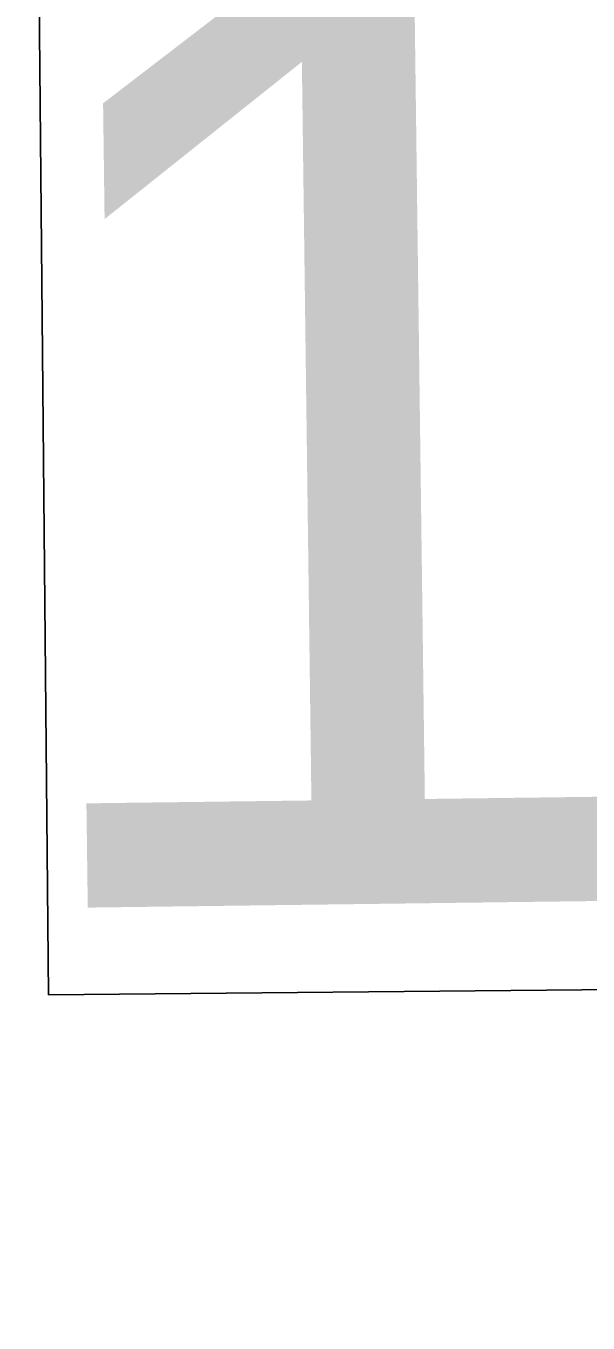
# Model space of a CAD drawing. Extents: x 6503541 to 6503743, y 5888004 to 5888145.
# Drawn here: x 6503699.8 to 6503702.28, y 5888113.92 to 5888119.62 of the extents above; entities that cross this region are included whole.
import ezdxf

# ---------------------------------------------------------------- set-up
doc = ezdxf.new("R2010")
doc.units = 0
doc.layers.add('12', color=7, linetype='Continuous')
doc.layers.add('tabela', color=7, linetype='Continuous')

msp = doc.modelspace()

# ---------------------------------------------------------------- linework, layer by layer
at = {"layer": '12'}
for centre, radius, start, end in [((6503685.5719, 5888118.4473), 17.9412, 322.48762, 351.89568), ((6503685.5719, 5888118.4473), 17.9652, 322.48762, 351.89568), ((6503685.5719, 5888118.4473), 18.0348, 322.48762, 351.89568), ((6503685.5719, 5888118.4473), 17.9172, 324.73339, 351.89568), ((6503685.5719, 5888118.4473), 18.0588, 322.48762, 351.89568), ((6503685.5719, 5888118.4473), 18.0828, 324.58652, 351.89568), ((6503688.7485, 5888117.6934), 14.2117, 337.85643, 349.08053), ((6503688.7534, 5888117.692), 14.2786, 337.85225, 349.08068)]:
    msp.add_arc(centre, radius, start, end, dxfattribs=at)
at = {"layer": 'tabela'}
for p, q in [((6503699.9029, 5888115.3609), (6503699.856, 5888120.381)), ((6503699.9029, 5888115.3609), (6503699.856, 5888120.381)), ((6503707.1383, 5888115.4285), (6503699.9029, 5888115.3609)), ((6503707.1383, 5888115.4285), (6503699.9029, 5888115.3609))]:
    msp.add_line(p, q, dxfattribs=at)

# ---------------------------------------------------------------- texts
at = {"layer": '12'}
msp.add_text('17', height=4.22297, rotation=0.7393, dxfattribs=at).set_placement((6503699.6452, 5888115.7396))

doc.saveas('drawing.dxf')
